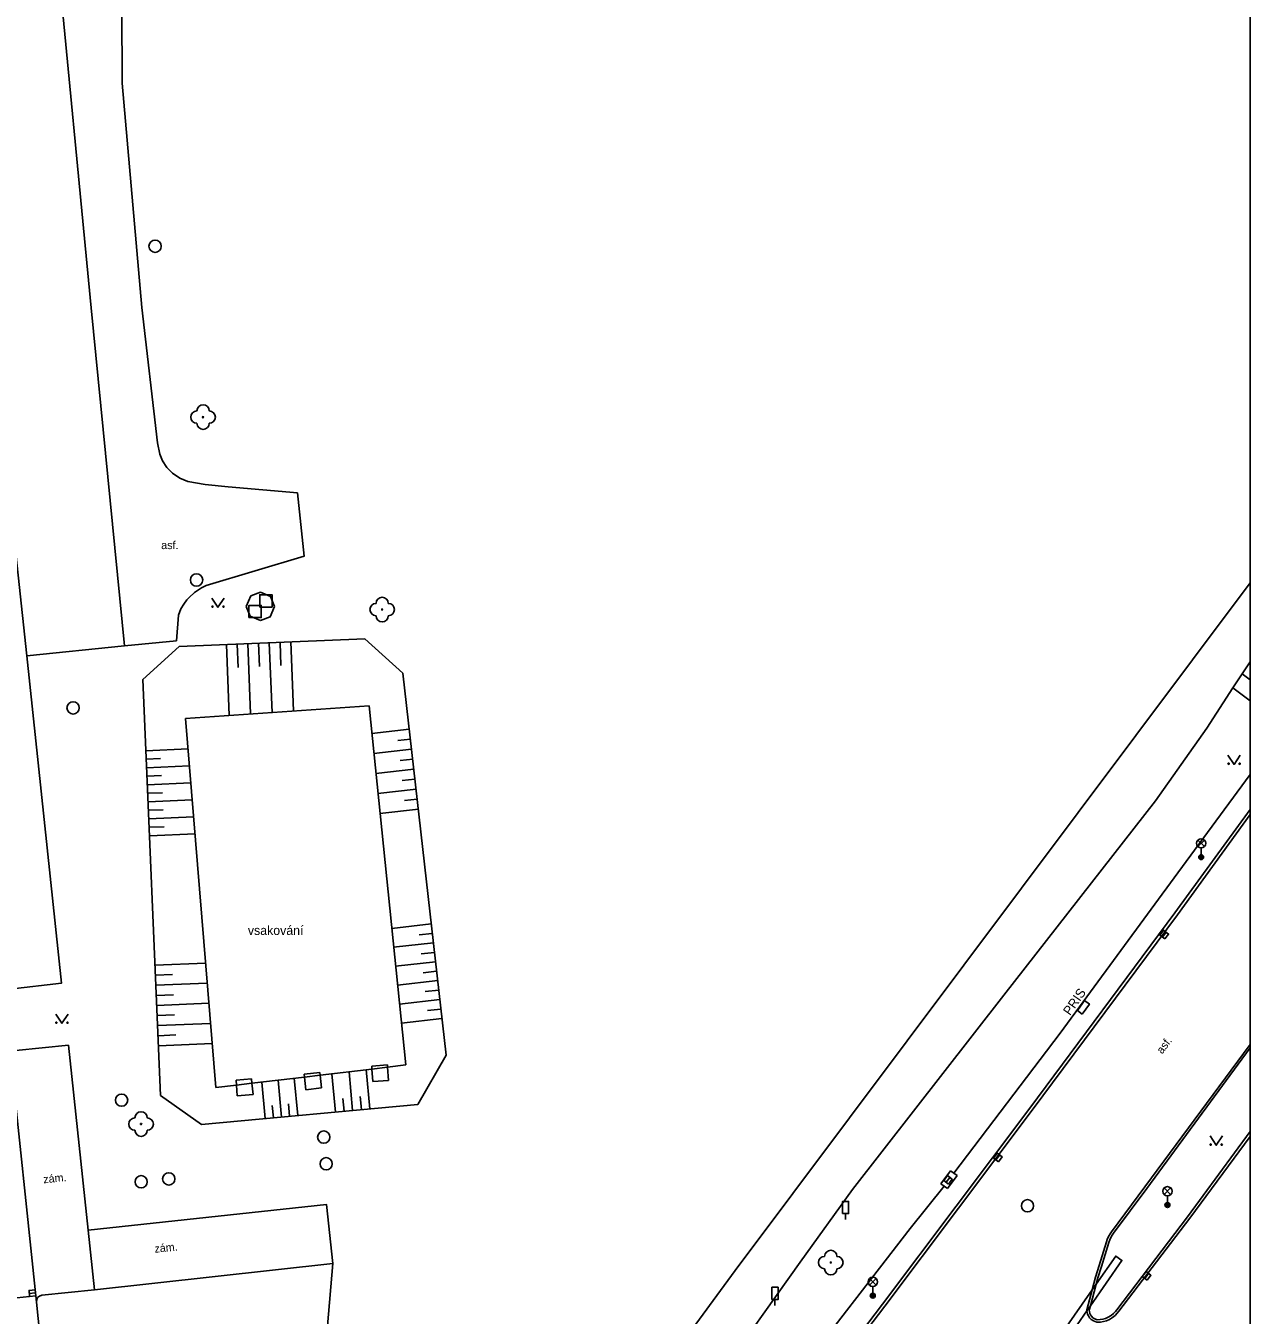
# Model space of a CAD drawing. Extents: x -599951 to -598963, y -1164095 to -1162939.
# Drawn here: x -599062.7 to -598963.2, y -1163297.6 to -1163192.8 of the extents above; entities that cross this region are included whole.
import ezdxf

# ---------------------------------------------------------------- set-up
doc = ezdxf.new("R2010")
doc.units = 0
for name, color, linetype in [('Level 10', 7, 'Continuous'), ('Level 11', 7, 'Continuous'), ('Level 14', 7, 'Continuous'), ('Level 15', 7, 'Continuous'), ('Level 22', 7, 'Continuous'), ('Level 24', 7, 'Continuous'), ('Level 26', 7, 'Continuous'), ('Level 27', 7, 'Continuous'), ('Level 33', 7, 'Continuous'), ('Level 36', 7, 'Continuous'), ('Level 38', 7, 'Continuous'), ('Level 40', 7, 'Continuous'), ('Level 41', 7, 'Continuous'), ('Level 7', 7, 'Continuous'), ('Vrstva 53', 7, 'Continuous')]:
    doc.layers.add(name, color=color, linetype=linetype)

msp = doc.modelspace()

# ---------------------------------------------------------------- linework, layer by layer
at = {"layer": 'Level 10'}
for points in [[(-598963.21, -1163256.47), (-598969.35, -1163264.87), (-598981.13, -1163280.74), (-598993.1, -1163296.65), (-599005.91, -1163313.52)], [(-599059.22, -1163275.61), (-599063.5, -1163276.05)], [(-599057.63, -1163290.64), (-599059.22, -1163275.61)], [(-598974.32, -1163290.88), (-598971.62, -1163287.26), (-598963.21, -1163275.84)], [(-598963.21, -1163282.63), (-598968.32, -1163289.56), (-598974.06, -1163297.12)], [(-599057.12, -1163295.48), (-599057.63, -1163290.64)], [(-598974.71, -1163291.64), (-598975.29, -1163293.58), (-598975.59, -1163294.52), (-598975.72, -1163295.02)], [(-598974.71, -1163291.64), (-598974.63, -1163291.44), (-598974.54, -1163291.25), (-598974.44, -1163291.06), (-598974.32, -1163290.88)], [(-599061.39, -1163295.93), (-599061.59, -1163296), (-599061.73, -1163296.12), (-599061.81, -1163296.28), (-599061.83, -1163296.48)], [(-599061.39, -1163295.93), (-599057.12, -1163295.48)], [(-598975.72, -1163295.02), (-598976.2, -1163296.8)], [(-599061.83, -1163296.48), (-599061.41, -1163300.46), (-599061.36, -1163300.65), (-599061.23, -1163300.8), (-599061.07, -1163300.88), (-599060.86, -1163300.9), (-599056.64, -1163300.46)], [(-598976.2, -1163296.8), (-598976.29, -1163297.13)], [(-598976.29, -1163297.13), (-598976.28, -1163297.26), (-598976.24, -1163297.4), (-598976.19, -1163297.52), (-598976.1, -1163297.64), (-598976, -1163297.75), (-598975.85, -1163297.85), (-598975.64, -1163297.92), (-598975.41, -1163297.91), (-598975.18, -1163297.88), (-598974.96, -1163297.81), (-598974.75, -1163297.72), (-598974.51, -1163297.57), (-598974.32, -1163297.42), (-598974.17, -1163297.26), (-598974.06, -1163297.12)]]:
    msp.add_lwpolyline(points, dxfattribs=at)
at = {"layer": 'Level 11'}
for points in [[(-599056.2, -1163184.77), (-599055.62, -1163189.8), (-599054.88, -1163191.35), (-599054.86, -1163197.45), (-599053.27, -1163215.68), (-599052, -1163226.68), (-599051.81, -1163227.61), (-599051.58, -1163228.14), (-599051.23, -1163228.68), (-599050.78, -1163229.15), (-599050.19, -1163229.56), (-599049.53, -1163229.81), (-599048.13, -1163230.05), (-599046.24, -1163230.24), (-599040.63, -1163230.74)], [(-599054.67, -1163243.18), (-599057.39, -1163215.71), (-599060.29, -1163185.56)], [(-599117.73, -1163217.91), (-599101.52, -1163216.2), (-599064.64, -1163225.07), (-599062.62, -1163243.99), (-599059.79, -1163270.57), (-599063.99, -1163271.06), (-599064.1, -1163271.08), (-599064.18, -1163271.13), (-599064.26, -1163271.18), (-599064.34, -1163271.27), (-599064.38, -1163271.36), (-599064.41, -1163271.46), (-599064.39, -1163271.64), (-599064.04, -1163275.61), (-599064.03, -1163275.72), (-599063.99, -1163275.83), (-599063.91, -1163275.93), (-599063.87, -1163275.96), (-599063.81, -1163276.01), (-599063.71, -1163276.05), (-599063.64, -1163276.06)], [(-599040.63, -1163230.74), (-599040.09, -1163235.89), (-599048.04, -1163238.28), (-599048.42, -1163238.46), (-599049, -1163238.83), (-599049.42, -1163239.24), (-599049.61, -1163239.43), (-599049.86, -1163239.78), (-599050.09, -1163240.15), (-599050.3, -1163240.68), (-599050.45, -1163242.75)], [(-599044.78, -1163239.97), (-599044.41, -1163239.12), (-599043.63, -1163238.82)], [(-599043.63, -1163238.82), (-599042.8, -1163239.17), (-599042.48, -1163239.97)], [(-599043.63, -1163241.12), (-599044.46, -1163240.77), (-599044.78, -1163239.97)], [(-599042.48, -1163239.97), (-599042.83, -1163240.8), (-599043.63, -1163241.12)], [(-599054.67, -1163243.18), (-599062.62, -1163243.99)], [(-599050.45, -1163242.75), (-599054.67, -1163243.18)], [(-599005.71, -1163313.67), (-598992.91, -1163296.81), (-598980.93, -1163280.89), (-598969.13, -1163265.01), (-598963.21, -1163256.86)], [(-598974.49, -1163290.77), (-598971.79, -1163287.12), (-598963.21, -1163275.56)], [(-599063.96, -1163276.09), (-599061.88, -1163295.98)], [(-599040.09, -1163277.96), (-599038.8, -1163277.82)], [(-599040.09, -1163277.96), (-599040.06, -1163278.2)], [(-599038.8, -1163277.82), (-599038.77, -1163278.05)], [(-599038.77, -1163278.05), (-599038.66, -1163279.09)], [(-599034.59, -1163277.31), (-599033.32, -1163277.21)], [(-599034.59, -1163277.31), (-599034.57, -1163277.55)], [(-599034.57, -1163277.55), (-599034.49, -1163278.57)], [(-599033.32, -1163277.21), (-599033.31, -1163277.4)], [(-599033.31, -1163277.4), (-599033.22, -1163278.47)], [(-599045.6, -1163278.46), (-599044.35, -1163278.34)], [(-599045.57, -1163278.86), (-599045.6, -1163278.46)], [(-599045.52, -1163279.73), (-599045.57, -1163278.86)], [(-599044.32, -1163278.71), (-599044.35, -1163278.34)], [(-599044.23, -1163279.61), (-599044.32, -1163278.71)], [(-599040.06, -1163278.2), (-599039.95, -1163279.23)], [(-599039.95, -1163279.23), (-599038.66, -1163279.09)], [(-599034.49, -1163278.57), (-599033.22, -1163278.47)], [(-599044.23, -1163279.61), (-599045.52, -1163279.73)], [(-598963.21, -1163283.02), (-598968.13, -1163289.67), (-598973.9, -1163297.23)], [(-598987.57, -1163285.81), (-598988.34, -1163286.87)], [(-598987.03, -1163286.2), (-598987.8, -1163287.26)], [(-598987.3, -1163286.01), (-598987.57, -1163285.81)], [(-598987.03, -1163286.2), (-598987.3, -1163286.01)], [(-598988.34, -1163286.87), (-598988.07, -1163287.07)], [(-598988.07, -1163287.07), (-598987.8, -1163287.26)], [(-599057.63, -1163290.64), (-599038.26, -1163288.56), (-599037.76, -1163293.34)], [(-598974.9, -1163291.58), (-598975.48, -1163293.52), (-598975.78, -1163294.46), (-598976.06, -1163295.5)], [(-598974.9, -1163291.58), (-598974.83, -1163291.39), (-598974.72, -1163291.16), (-598974.59, -1163290.94), (-598974.49, -1163290.77)], [(-598976.2, -1163296.8), (-598973.64, -1163293.1), (-598974.14, -1163292.75), (-598975.72, -1163295.02)], [(-599037.76, -1163293.34), (-599057.12, -1163295.48)], [(-599038.19, -1163298.42), (-599037.76, -1163293.34)], [(-598976.06, -1163295.5), (-598982.62, -1163304.89), (-598989.22, -1163314.39)], [(-598976.06, -1163295.5), (-598976.49, -1163297.1)], [(-598975.72, -1163295.02), (-598976.06, -1163295.5)], [(-599065, -1163296.31), (-599061.88, -1163295.98)], [(-599061.88, -1163295.98), (-599061.83, -1163296.48)], [(-598976.48, -1163297.2), (-598976.2, -1163296.8)], [(-598989.83, -1163316.5), (-598981.99, -1163305.16), (-598976.48, -1163297.2)], [(-598976.49, -1163297.1), (-598976.48, -1163297.2)], [(-598976.48, -1163297.2), (-598976.47, -1163297.29), (-598976.43, -1163297.46), (-598976.36, -1163297.61), (-598976.26, -1163297.77), (-598976.13, -1163297.9), (-598975.94, -1163298.02), (-598975.67, -1163298.12), (-598975.39, -1163298.11), (-598975.14, -1163298.07), (-598974.89, -1163298), (-598974.66, -1163297.89), (-598974.4, -1163297.74), (-598974.19, -1163297.57), (-598974.02, -1163297.39), (-598973.9, -1163297.23)]]:
    msp.add_lwpolyline(points, dxfattribs=at)
at = {"layer": 'Level 14'}
for points in [[(-599050.22, -1163243.21), (-599053.19, -1163245.9)], [(-599035.14, -1163242.61), (-599050.22, -1163243.21)], [(-599032.05, -1163245.39), (-599035.14, -1163242.61)], [(-598963.21, -1163244.46), (-598964.63, -1163246.57), (-598966.75, -1163249.87), (-598970.92, -1163255.75), (-598983.23, -1163271.56), (-598995.54, -1163287.35), (-598999.79, -1163293.24), (-599006.53, -1163302.72), (-599013.36, -1163311.25), (-599016.9, -1163315.62), (-599023.69, -1163324.85), (-599057.16, -1163371.44), (-599057.61, -1163372.07), (-599063.61, -1163382.37), (-599064.23, -1163387.69)], [(-599028.55, -1163276.42), (-599032.05, -1163245.39)], [(-599053.19, -1163245.9), (-599051.74, -1163279.71)], [(-599034.81, -1163248.03), (-599049.71, -1163249.06)], [(-599031.83, -1163277.22), (-599034.81, -1163248.03)], [(-599049.71, -1163249.06), (-599047.26, -1163279.06)], [(-598987.3, -1163286.01), (-598978.65, -1163274.64), (-598969.1, -1163261.6), (-598963.21, -1163253.62)], [(-599030.83, -1163280.42), (-599028.55, -1163276.42)], [(-599040.06, -1163278.2), (-599038.77, -1163278.05)], [(-599038.77, -1163278.05), (-599034.57, -1163277.55)], [(-599034.57, -1163277.55), (-599033.31, -1163277.4)], [(-599033.31, -1163277.4), (-599031.83, -1163277.22)], [(-599047.26, -1163279.06), (-599045.57, -1163278.86)], [(-599045.57, -1163278.86), (-599044.32, -1163278.71)], [(-599044.32, -1163278.71), (-599040.06, -1163278.2)], [(-599051.74, -1163279.71), (-599048.43, -1163282.06)], [(-599048.43, -1163282.06), (-599030.83, -1163280.42)], [(-599062.54, -1163388.75), (-599060.61, -1163385.35), (-599053.07, -1163375.22), (-599052.74, -1163374.76), (-599019.09, -1163328.31), (-599010.56, -1163316.77), (-599002.53, -1163305.72), (-599000.34, -1163302.8), (-598990.84, -1163290.5), (-598988.07, -1163287.07)]]:
    msp.add_lwpolyline(points, dxfattribs=at)
at = {"layer": 'Level 15'}
for p, q in [((-598963.21, -1163245.93), (-598963.87, -1163245.44)), ((-598964.63, -1163246.57), (-598963.21, -1163247.63))]:
    msp.add_line(p, q, dxfattribs=at)
for points in [[(-599046.4, -1163243.06), (-599046.17, -1163248.82)], [(-599045.53, -1163243.02), (-599045.45, -1163244.93)], [(-599044.65, -1163242.99), (-599044.43, -1163248.7)], [(-599043.78, -1163242.95), (-599043.71, -1163244.85)], [(-599042.91, -1163242.92), (-599042.69, -1163248.58)], [(-599042.04, -1163242.89), (-599041.97, -1163244.76)], [(-599041.17, -1163242.85), (-599040.95, -1163248.45)], [(-599031.54, -1163249.94), (-599034.58, -1163250.28)], [(-599031.44, -1163250.75), (-599032.46, -1163250.86)], [(-599052.94, -1163251.69), (-599049.51, -1163251.54)], [(-599031.35, -1163251.56), (-599034.41, -1163251.91)], [(-599052.91, -1163252.38), (-599051.76, -1163252.33)], [(-599052.88, -1163253.07), (-599049.39, -1163252.92)], [(-599031.26, -1163252.37), (-599032.29, -1163252.49)], [(-599052.85, -1163253.76), (-599051.68, -1163253.71)], [(-599031.17, -1163253.19), (-599034.25, -1163253.53)], [(-599031.08, -1163254), (-599032.11, -1163254.11)], [(-599052.82, -1163254.46), (-599049.28, -1163254.3)], [(-599030.99, -1163254.81), (-599034.08, -1163255.16)], [(-599052.79, -1163255.15), (-599051.6, -1163255.1)], [(-599052.76, -1163255.84), (-599049.17, -1163255.69)], [(-599030.9, -1163255.62), (-599031.93, -1163255.74)], [(-599052.73, -1163256.53), (-599051.53, -1163256.48)], [(-599052.7, -1163257.22), (-599049.06, -1163257.07)], [(-599030.8, -1163256.43), (-599033.92, -1163256.78)], [(-599052.68, -1163257.91), (-599051.45, -1163257.86)], [(-599052.65, -1163258.6), (-599048.94, -1163258.45)], [(-599029.75, -1163265.76), (-599032.96, -1163266.12)], [(-599029.67, -1163266.53), (-599030.74, -1163266.65)], [(-599029.58, -1163267.3), (-599032.81, -1163267.66)], [(-599029.49, -1163268.07), (-599030.57, -1163268.19)], [(-599052.19, -1163269.11), (-599048.09, -1163268.94)], [(-599029.41, -1163268.83), (-599032.65, -1163269.2)], [(-599029.32, -1163269.6), (-599030.4, -1163269.73)], [(-599052.16, -1163269.93), (-599050.78, -1163269.87)], [(-599052.12, -1163270.75), (-599047.95, -1163270.57)], [(-599029.23, -1163270.37), (-599032.49, -1163270.74)], [(-599052.09, -1163271.57), (-599050.69, -1163271.51)], [(-599029.15, -1163271.14), (-599030.24, -1163271.26)], [(-599052.05, -1163272.39), (-599047.82, -1163272.21)], [(-599029.06, -1163271.91), (-599032.33, -1163272.28)], [(-599028.97, -1163272.68), (-599030.07, -1163272.8)], [(-599052.02, -1163273.21), (-599050.6, -1163273.14)], [(-599051.98, -1163274.02), (-599047.69, -1163273.84)], [(-599028.89, -1163273.45), (-599032.18, -1163273.82)], [(-599051.95, -1163274.84), (-599050.51, -1163274.78)], [(-599051.91, -1163275.66), (-599047.55, -1163275.48)], [(-599037.54, -1163281.05), (-599037.83, -1163277.94)], [(-599036.14, -1163280.91), (-599036.43, -1163277.77)], [(-599034.73, -1163280.78), (-599035.03, -1163277.6)], [(-599043.24, -1163281.58), (-599043.51, -1163278.61)], [(-599041.92, -1163281.45), (-599042.2, -1163278.46)], [(-599040.6, -1163281.33), (-599040.88, -1163278.3)], [(-599036.84, -1163280.98), (-599036.94, -1163279.94)], [(-599035.43, -1163280.85), (-599035.53, -1163279.79)], [(-599042.58, -1163281.51), (-599042.67, -1163280.52)], [(-599041.26, -1163281.39), (-599041.35, -1163280.39)]]:
    msp.add_lwpolyline(points, dxfattribs=at)
at = {"layer": 'Level 22'}
for centre in [(-599048.29, -1163224.59), (-599033.74, -1163240.22), (-599053.33, -1163282.02), (-598997.29, -1163293.27)]:
    msp.add_circle(centre, 0.05, dxfattribs=at)
for centre, start, end in [((-599048.29, -1163224.09), 0, 180), ((-599048.79, -1163224.59), 90, 270), ((-599047.79, -1163224.59), 270, 90), ((-599048.29, -1163225.09), 180, 0), ((-599033.74, -1163239.72), 0, 180), ((-599034.24, -1163240.22), 90, 270), ((-599033.24, -1163240.22), 270, 90), ((-599033.74, -1163240.72), 180, 0), ((-599053.33, -1163281.52), 0, 180), ((-599053.83, -1163282.02), 90, 270), ((-599052.83, -1163282.02), 270, 90), ((-599053.33, -1163282.52), 180, 0), ((-598997.79, -1163293.27), 90, 270), ((-598997.29, -1163292.77), 0, 180), ((-598996.79, -1163293.27), 270, 90), ((-598997.29, -1163293.77), 180, 0)]:
    msp.add_arc(centre, 0.5, start, end, dxfattribs=at)
at = {"layer": 'Level 24'}
msp.add_lwpolyline([(-598976.86, -1163273.08), (-598976.28, -1163272.27), (-598976.68, -1163271.98), (-598977.26, -1163272.79)], close=True, dxfattribs=at)
at = {"layer": 'Level 26'}
for points in [[(-599043.68, -1163240.02), (-599042.68, -1163240.02), (-599042.68, -1163239.02), (-599043.68, -1163239.02)], [(-599044.57, -1163240.88), (-599043.57, -1163240.88), (-599043.57, -1163239.88), (-599044.57, -1163239.88)]]:
    msp.add_lwpolyline(points, close=True, dxfattribs=at)
at = {"layer": 'Level 27'}
for p, q in [((-598970.35, -1163266.83), (-598970.05, -1163266.43)), ((-598983.87, -1163284.93), (-598983.57, -1163284.53)), ((-598987.92, -1163286.75), (-598987.62, -1163286.35)), ((-598971.78, -1163294.56), (-598971.48, -1163294.16)), ((-599062.41, -1163295.79), (-599061.91, -1163295.73))]:
    msp.add_line(p, q, dxfattribs=at)
for points in [[(-598970.15, -1163266.98), (-598969.85, -1163266.58), (-598970.25, -1163266.28), (-598970.55, -1163266.68)], [(-598983.67, -1163285.08), (-598983.37, -1163284.68), (-598983.77, -1163284.38), (-598984.07, -1163284.78)], [(-598987.72, -1163286.9), (-598987.42, -1163286.5), (-598987.82, -1163286.2), (-598988.12, -1163286.6)], [(-598971.58, -1163294.71), (-598971.28, -1163294.31), (-598971.68, -1163294.01), (-598971.98, -1163294.41)], [(-599062.38, -1163296.03), (-599061.89, -1163295.98), (-599061.94, -1163295.49), (-599062.43, -1163295.54)]]:
    msp.add_lwpolyline(points, close=True, dxfattribs=at)
for centre in [(-599052.19, -1163210.71), (-599048.82, -1163237.82), (-599058.85, -1163248.21), (-599054.91, -1163280.08), (-599038.49, -1163283.08), (-599038.29, -1163285.25), (-599053.32, -1163286.71), (-599051.08, -1163286.48), (-598981.31, -1163288.66)]:
    msp.add_circle(centre, 0.5, dxfattribs=at)
at = {"layer": 'Level 33'}
for p, q in [((-598967.46, -1163259.48), (-598966.93, -1163258.95)), ((-598967.46, -1163258.95), (-598966.93, -1163259.48)), ((-598967.2, -1163259.59), (-598967.2, -1163260.34)), ((-598970.21, -1163287.74), (-598969.68, -1163287.21)), ((-598970.21, -1163287.21), (-598969.68, -1163287.74)), ((-598969.94, -1163287.85), (-598969.94, -1163288.6)), ((-598994.14, -1163295.1), (-598993.61, -1163294.57)), ((-598994.14, -1163294.57), (-598993.61, -1163295.1)), ((-598993.88, -1163295.21), (-598993.88, -1163295.96))]:
    msp.add_line(p, q, dxfattribs=at)
for centre, radius in [((-598967.2, -1163259.21), 0.375), ((-598967.2, -1163260.34), 0.2), ((-598967.2, -1163260.34), 0.145), ((-598967.2, -1163260.34), 0.0876), ((-598969.94, -1163287.48), 0.375), ((-598969.94, -1163288.6), 0.2), ((-598969.94, -1163288.6), 0.145), ((-598969.94, -1163288.6), 0.0876), ((-598993.88, -1163294.84), 0.375), ((-598993.88, -1163295.96), 0.2), ((-598993.88, -1163295.96), 0.145), ((-598993.88, -1163295.96), 0.0876)]:
    msp.add_circle(centre, radius, dxfattribs=at)
at = {"layer": 'Level 36'}
for points in [[(-599047.58, -1163239.29), (-599047.08, -1163240.04), (-599046.58, -1163239.29)], [(-598965.02, -1163252.05), (-598964.52, -1163252.8), (-598964.02, -1163252.05)], [(-599060.26, -1163273.08), (-599059.76, -1163273.83), (-599059.26, -1163273.08)], [(-598966.48, -1163282.99), (-598965.98, -1163283.74), (-598965.48, -1163282.99)]]:
    msp.add_lwpolyline(points, dxfattribs=at)
for centre in [(-599047.53, -1163239.99), (-599046.63, -1163239.99), (-598964.97, -1163252.75), (-598964.07, -1163252.75), (-599060.21, -1163273.78), (-599059.31, -1163273.78), (-598966.43, -1163283.69), (-598965.53, -1163283.69)]:
    msp.add_circle(centre, 0.05, dxfattribs=at)
at = {"layer": 'Level 38'}
for p, q in [((-598996.09, -1163289.3), (-598996.09, -1163289.78)), ((-599001.83, -1163296.28), (-599001.83, -1163296.76))]:
    msp.add_line(p, q, dxfattribs=at)
for points in [[(-598996.34, -1163289.3), (-598995.84, -1163289.3), (-598995.84, -1163288.3), (-598996.34, -1163288.3)], [(-599002.08, -1163296.28), (-599001.58, -1163296.28), (-599001.58, -1163295.28), (-599002.08, -1163295.28)]]:
    msp.add_lwpolyline(points, close=True, dxfattribs=at)
at = {"layer": 'Level 7'}
msp.add_lwpolyline([(-598963.21, -1163238.04), (-599005.05, -1163293.93), (-599028.2, -1163325.47), (-599039.19, -1163340.45), (-599060.55, -1163369.55), (-599087.59, -1163373.49)], dxfattribs=at)
at = {"layer": 'Vrstva 53'}
msp.add_lwpolyline([(-599951.12, -1164094.69), (-598963.21, -1164094.69), (-598963.21, -1162939.4), (-599951.12, -1162939.4)], close=True, dxfattribs=at)

# ---------------------------------------------------------------- texts
at = {"layer": 'Level 40'}
msp.add_text('asf.', height=0.65, dxfattribs=at).set_placement((-599051.69, -1163235.31))
for s, rotation, p in [('asf.', 52.92, (-598970.37, -1163276.37)), ('zám.', 5.73, (-599061.24, -1163286.84)), ('zám.', 5.73, (-599052.21, -1163292.48))]:
    msp.add_text(s, height=0.65, rotation=rotation, dxfattribs=at).set_placement(p)
at = {"layer": 'Level 41'}
msp.add_text('vsakování', height=0.75, dxfattribs=at).set_placement((-599044.65, -1163266.66))
msp.add_text('PRIS', height=0.75, rotation=55.14, dxfattribs=at).set_placement((-598977.86, -1163273.25))

doc.saveas('drawing.dxf')
